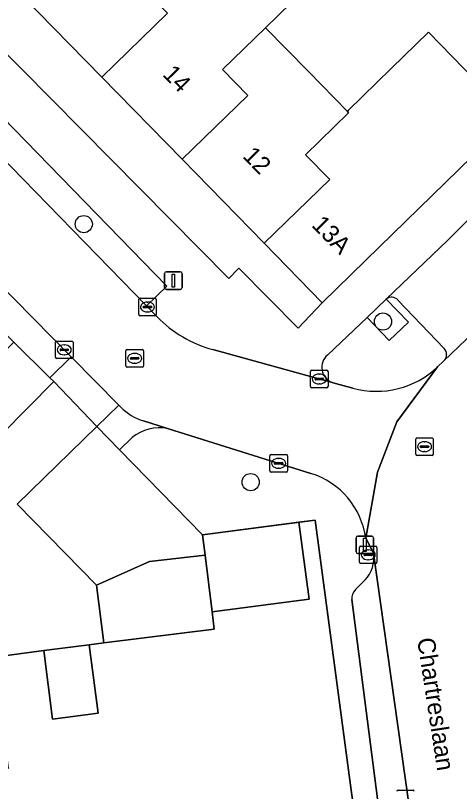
# Model space of a CAD drawing. Extents: x 158472 to 159562, y 388525 to 389606.
# Drawn here: x 159282.6 to 159307.89, y 389100.93 to 389145.17 of the extents above; entities that cross this region are included whole.
import ezdxf

# ---------------------------------------------------------------- set-up
doc = ezdxf.new("R2010")
doc.units = 0
for name, color, linetype in [('IMGEO_Boom', 7, 'Continuous'), ('IMGEO_Erf', 7, 'Continuous'), ('IMGEO_Groenvoorziening', 7, 'Continuous'), ('IMGEO_Kolk', 7, 'Continuous'), ('IMGEO_Lichtmast', 7, 'Continuous'), ('IMGEO_Muur', 7, 'Continuous'), ('IMGEO_Openbare_ruimte_label', 7, 'Continuous'), ('IMGEO_Pand', 7, 'Continuous'), ('IMGEO_Pand_nummerreeks', 7, 'Continuous'), ('IMGEO_Parkeervlak_open', 7, 'Continuous'), ('IMGEO_Rijbaan_lokaal_open', 7, 'Continuous'), ('IMGEO_Rioolput', 7, 'Continuous'), ('IMGEO_Voetpad_open', 7, 'Continuous')]:
    doc.layers.add(name, color=color, linetype=linetype)

msp = doc.modelspace()

# ---------------------------------------------------------------- linework, layer by layer
at = {"layer": 'IMGEO_Boom'}
for centre in [(159286.483, 389133.276), (159303.53, 389127.72), (159295.993, 389118.568)]:
    msp.add_circle(centre, 0.489, dxfattribs=at)
at = {"layer": 'IMGEO_Erf'}
msp.add_lwpolyline([(159282.949, 389146.326), (159278.276, 389151.11), (159276.97, 389149.834), (159276.899, 389149.906), (159272.233, 389154.682), (159275.652, 389158.022), (159274.558, 389159.143), (159270.878, 389155.475), (159269.734, 389154.335), (159270.372, 389153.686), (159275.638, 389148.331), (159276.226, 389148.913), (159294.758, 389130.181), (159295.317, 389130.763), (159298.704, 389127.352), (159300.076, 389128.793), (159296.764, 389132.184), (159292.088, 389136.97), (159287.519, 389141.648)], close=True, dxfattribs=at)
for points in [[(159299.049, 389146.624), (159296.844, 389144.473), (159299.291, 389141.968), (159301.505, 389139.702), (159301.553, 389139.749), (159303.999, 389142.138), (159306.118, 389144.208), (159310.864, 389139.348), (159318.689, 389147.057)], [(159301.827, 389100.202), (159301.721, 389100.998), (159299.663, 389116.405), (159298.742, 389116.284), (159299.32, 389111.898), (159293.791, 389111.17), (159293.913, 389110.183), (159287.628, 389109.407), (159286.799, 389109.3), (159287.304, 389105.398), (159284.711, 389105.062), (159284.206, 389108.964), (159281.371, 389108.597), (159282.181, 389102.243), (159278.499, 389101.773), (159274.829, 389101.305), (159274.019, 389107.66), (159271.093, 389107.218), (159271.867, 389100.924)]]:
    msp.add_lwpolyline(points, dxfattribs=at)
at = {"layer": 'IMGEO_Groenvoorziening'}
msp.add_lwpolyline([(159303.723, 389129.005), (159302.622, 389127.957), (159303.877, 389126.639), (159304.979, 389127.688)], close=True, dxfattribs=at)
at = {"layer": 'IMGEO_Kolk'}
for p, q in [((159289.613, 389128.125), (159289.613, 389128.977)), ((159289.688, 389129.051), (159290.54, 389129.051)), ((159290.101, 389128.831), (159290.126, 389128.831)), ((159290.614, 389128.977), (159290.614, 389128.125)), ((159289.872, 389128.545), (159289.872, 389128.557)), ((159290.31, 389128.508), (159289.912, 389128.508)), ((159289.915, 389128.594), (159290.313, 389128.594)), ((159290.124, 389128.271), (159290.099, 389128.271)), ((159290.356, 389128.557), (159290.356, 389128.545)), ((159290.54, 389128.051), (159289.688, 389128.051)), ((159284.872, 389125.685), (159284.872, 389126.537)), ((159284.947, 389126.611), (159285.799, 389126.611)), ((159285.873, 389126.537), (159285.873, 389125.685)), ((159285.131, 389126.105), (159285.131, 389126.117)), ((159285.569, 389126.068), (159285.171, 389126.068)), ((159285.174, 389126.154), (159285.572, 389126.154)), ((159285.36, 389126.391), (159285.385, 389126.391)), ((159285.615, 389126.117), (159285.615, 389126.105)), ((159285.383, 389125.831), (159285.358, 389125.831)), ((159285.799, 389125.611), (159284.947, 389125.611)), ((159299.401, 389124.022), (159299.401, 389124.874)), ((159299.476, 389124.948), (159300.328, 389124.948)), ((159300.402, 389124.874), (159300.402, 389124.022)), ((159299.66, 389124.442), (159299.66, 389124.454)), ((159300.098, 389124.405), (159299.7, 389124.405)), ((159299.703, 389124.491), (159300.101, 389124.491)), ((159299.889, 389124.728), (159299.914, 389124.728)), ((159300.144, 389124.454), (159300.144, 389124.442)), ((159300.328, 389123.948), (159299.476, 389123.948)), ((159299.912, 389124.168), (159299.887, 389124.168)), ((159297.088, 389119.214), (159297.088, 389120.066)), ((159297.163, 389120.14), (159298.015, 389120.14)), ((159297.576, 389119.92), (159297.601, 389119.92)), ((159298.089, 389120.066), (159298.089, 389119.214)), ((159297.347, 389119.634), (159297.347, 389119.646)), ((159297.785, 389119.597), (159297.387, 389119.597)), ((159297.39, 389119.683), (159297.788, 389119.683)), ((159297.831, 389119.646), (159297.831, 389119.634)), ((159298.015, 389119.14), (159297.163, 389119.14)), ((159297.599, 389119.36), (159297.574, 389119.36)), ((159302.19, 389113.997), (159302.19, 389114.849)), ((159302.265, 389114.923), (159303.117, 389114.923)), ((159302.678, 389114.703), (159302.703, 389114.703)), ((159303.191, 389114.849), (159303.191, 389113.997)), ((159302.449, 389114.417), (159302.449, 389114.429)), ((159302.887, 389114.38), (159302.489, 389114.38)), ((159302.492, 389114.466), (159302.89, 389114.466)), ((159302.701, 389114.143), (159302.676, 389114.143)), ((159302.933, 389114.429), (159302.933, 389114.417)), ((159303.117, 389113.923), (159302.265, 389113.923)), ((159304.391, 389101.006), (159305.243, 389101.006))]:
    msp.add_line(p, q, dxfattribs=at)
for points in [[(159289.613, 389128.125), (159289.613, 389128.977)], [(159289.688, 389129.051), (159290.54, 389129.051)], [(159290.614, 389128.977), (159290.614, 389128.125)], [(159290.54, 389128.051), (159289.688, 389128.051)], [(159284.872, 389125.685), (159284.872, 389126.537)], [(159284.947, 389126.611), (159285.799, 389126.611)], [(159285.873, 389126.537), (159285.873, 389125.685)], [(159285.799, 389125.611), (159284.947, 389125.611)], [(159299.401, 389124.022), (159299.401, 389124.874)], [(159299.476, 389124.948), (159300.328, 389124.948)], [(159300.402, 389124.874), (159300.402, 389124.022)], [(159300.328, 389123.948), (159299.476, 389123.948)], [(159297.088, 389119.214), (159297.088, 389120.066)], [(159297.163, 389120.14), (159298.015, 389120.14)], [(159298.089, 389120.066), (159298.089, 389119.214)], [(159298.015, 389119.14), (159297.163, 389119.14)], [(159302.19, 389113.997), (159302.19, 389114.849)], [(159302.265, 389114.923), (159303.117, 389114.923)], [(159303.191, 389114.849), (159303.191, 389113.997)], [(159303.117, 389113.923), (159302.265, 389113.923)], [(159304.391, 389101.006), (159305.243, 389101.006)]]:
    msp.add_lwpolyline(points, dxfattribs=at)
for centre, radius, start, end in [((159289.69, 389128.975), 0.0765, 91.552, 178.448), ((159289.69, 389128.975), 0.0765, 91.552, 178.448), ((159290.538, 389128.975), 0.0765, 1.552, 88.448), ((159290.538, 389128.975), 0.0765, 1.552, 88.448), ((159289.912, 389128.554), 0.0403, 85.8775, 175.7526), ((159289.909, 389128.544), 0.0366, 178.938, 274.7102), ((159290.313, 389128.551), 0.043, 264.8664, 352.4533), ((159290.317, 389128.556), 0.0386, 1.7309, 96.639), ((159289.69, 389128.127), 0.0765, 181.552, 268.448), ((159289.69, 389128.127), 0.0765, 181.552, 268.448), ((159290.538, 389128.127), 0.0765, 271.552, 358.448), ((159290.538, 389128.127), 0.0765, 271.552, 358.448), ((159284.949, 389126.535), 0.0765, 91.552, 178.448), ((159284.949, 389126.535), 0.0765, 91.552, 178.448), ((159285.797, 389126.535), 0.0765, 1.552, 88.448), ((159285.797, 389126.535), 0.0765, 1.552, 88.448), ((159285.171, 389126.114), 0.0403, 85.8775, 175.7526), ((159285.168, 389126.104), 0.0366, 178.938, 274.7102), ((159285.572, 389126.111), 0.043, 264.8664, 352.4533), ((159285.576, 389126.116), 0.0386, 1.7309, 96.639), ((159284.949, 389125.687), 0.0765, 181.552, 268.448), ((159284.949, 389125.687), 0.0765, 181.552, 268.448), ((159285.797, 389125.687), 0.0765, 271.552, 358.448), ((159285.797, 389125.687), 0.0765, 271.552, 358.448), ((159299.478, 389124.872), 0.0765, 91.552, 178.448), ((159299.478, 389124.872), 0.0765, 91.552, 178.448), ((159300.326, 389124.872), 0.0765, 1.552, 88.448), ((159300.326, 389124.872), 0.0765, 1.552, 88.448), ((159299.7, 389124.451), 0.0403, 85.8775, 175.7526), ((159299.697, 389124.441), 0.0366, 178.938, 274.7102), ((159300.101, 389124.448), 0.043, 264.8664, 352.4533), ((159300.105, 389124.453), 0.0386, 1.7309, 96.639), ((159299.478, 389124.024), 0.0765, 181.552, 268.448), ((159299.478, 389124.024), 0.0765, 181.552, 268.448), ((159300.326, 389124.024), 0.0765, 271.552, 358.448), ((159300.326, 389124.024), 0.0765, 271.552, 358.448), ((159297.165, 389120.064), 0.0765, 91.552, 178.448), ((159297.165, 389120.064), 0.0765, 91.552, 178.448), ((159298.013, 389120.064), 0.0765, 1.552, 88.448), ((159298.013, 389120.064), 0.0765, 1.552, 88.448), ((159297.387, 389119.643), 0.0403, 85.8775, 175.7526), ((159297.384, 389119.633), 0.0366, 178.938, 274.7102), ((159297.788, 389119.64), 0.043, 264.8664, 352.4533), ((159297.792, 389119.645), 0.0386, 1.7309, 96.639), ((159297.165, 389119.216), 0.0765, 181.552, 268.448), ((159297.165, 389119.216), 0.0765, 181.552, 268.448), ((159298.013, 389119.216), 0.0765, 271.552, 358.448), ((159298.013, 389119.216), 0.0765, 271.552, 358.448), ((159302.267, 389114.847), 0.0765, 91.552, 178.448), ((159302.267, 389114.847), 0.0765, 91.552, 178.448), ((159303.115, 389114.847), 0.0765, 1.552, 88.448), ((159303.115, 389114.847), 0.0765, 1.552, 88.448), ((159302.489, 389114.426), 0.0403, 85.8775, 175.7526), ((159302.486, 389114.416), 0.0366, 178.938, 274.7102), ((159302.89, 389114.423), 0.043, 264.8664, 352.4533), ((159302.894, 389114.428), 0.0386, 1.7309, 96.639), ((159302.267, 389113.999), 0.0765, 181.552, 268.448), ((159302.267, 389113.999), 0.0765, 181.552, 268.448), ((159303.115, 389113.999), 0.0765, 271.552, 358.448), ((159303.115, 389113.999), 0.0765, 271.552, 358.448), ((159304.393, 389100.93), 0.0765, 91.552, 178.448), ((159304.393, 389100.93), 0.0765, 91.552, 178.448), ((159305.241, 389100.93), 0.0765, 1.552, 88.448), ((159305.241, 389100.93), 0.0765, 1.552, 88.448)]:
    msp.add_arc(centre, radius, start, end, dxfattribs=at)
for centre, major_axis, ratio, start_param, end_param in [((159290.1, 389128.551), (-0.387, 0.002), 0.722429, 4.712389, 7.853982), ((159290.125, 389128.551), (-0.39, 0.002), 0.717154, 1.570796, 4.712389), ((159285.359, 389126.111), (-0.387, 0.002), 0.722429, 4.712389, 7.853982), ((159285.384, 389126.111), (-0.39, 0.002), 0.717154, 1.570796, 4.712389), ((159299.888, 389124.448), (-0.387, 0.002), 0.722429, 4.712389, 7.853982), ((159299.913, 389124.448), (-0.39, 0.002), 0.717154, 1.570796, 4.712389), ((159297.575, 389119.64), (-0.387, 0.002), 0.722429, 4.712389, 7.853982), ((159297.6, 389119.64), (-0.39, 0.002), 0.717154, 1.570796, 4.712389), ((159302.677, 389114.423), (-0.387, 0.002), 0.722429, 4.712389, 7.853982), ((159302.702, 389114.423), (-0.39, 0.002), 0.717154, 1.570796, 4.712389)]:
    msp.add_ellipse(centre, major_axis=major_axis, ratio=ratio, start_param=start_param, end_param=end_param, dxfattribs=at)
at = {"layer": 'IMGEO_Lichtmast'}
for p, q in [((159291.193, 389130.556), (159291.983, 389130.556)), ((159291.983, 389130.556), (159291.193, 389130.556)), ((159291.093, 389129.656), (159291.093, 389130.456)), ((159291.093, 389130.456), (159291.093, 389129.656)), ((159292.083, 389130.456), (159292.083, 389129.656)), ((159292.083, 389129.656), (159292.083, 389130.456)), ((159291.983, 389129.556), (159291.193, 389129.556)), ((159291.193, 389129.556), (159291.983, 389129.556)), ((159302.098, 389115.495), (159302.888, 389115.495)), ((159302.888, 389115.495), (159302.098, 389115.495)), ((159301.998, 389114.595), (159301.998, 389115.395)), ((159301.998, 389115.395), (159301.998, 389114.595)), ((159302.988, 389115.395), (159302.988, 389114.595)), ((159302.988, 389114.595), (159302.988, 389115.395)), ((159302.888, 389114.495), (159302.098, 389114.495)), ((159302.098, 389114.495), (159302.888, 389114.495))]:
    msp.add_line(p, q, dxfattribs=at)
for points in [[(159291.513, 389130.431), (159291.663, 389130.431), (159291.663, 389129.681), (159291.513, 389129.681), (159291.513, 389130.431)], [(159302.418, 389115.37), (159302.568, 389115.37), (159302.568, 389114.62), (159302.418, 389114.62), (159302.418, 389115.37)]]:
    msp.add_lwpolyline(points, dxfattribs=at)
for centre, start, end in [((159291.193, 389130.456), 90, 180), ((159291.193, 389130.456), 90, 180), ((159291.983, 389130.456), 0, 90), ((159291.983, 389130.456), 360, 90), ((159291.193, 389129.656), 180, 270), ((159291.193, 389129.656), 180, 270), ((159291.983, 389129.656), 270, 0), ((159291.983, 389129.656), 270, 0), ((159302.098, 389115.395), 90, 180), ((159302.098, 389115.395), 90, 180), ((159302.888, 389115.395), 0, 90), ((159302.888, 389115.395), 360, 90), ((159302.098, 389114.595), 180, 270), ((159302.098, 389114.595), 180, 270), ((159302.888, 389114.595), 270, 0), ((159302.888, 389114.595), 270, 0)]:
    msp.add_arc(centre, 0.1, start, end, dxfattribs=at)
at = {"layer": 'IMGEO_Muur'}
msp.add_lwpolyline([(159293.249, 389115.56), (159299.663, 389116.405), (159301.721, 389100.998)], dxfattribs=at)
at = {"layer": 'IMGEO_Pand'}
for points in [[(159282.949, 389146.326), (159287.519, 389141.648), (159291.255, 389145.294), (159289.832, 389146.751), (159292.282, 389149.142), (159287.72, 389153.812), (159285.269, 389151.42), (159286.685, 389149.972)], [(159292.282, 389149.142), (159289.832, 389146.751), (159291.255, 389145.294), (159287.519, 389141.648), (159292.088, 389136.97), (159295.825, 389140.616), (159294.393, 389142.082), (159296.844, 389144.473), (159299.049, 389146.624), (159294.491, 389151.297)], [(159301.505, 389139.702), (159299.291, 389141.968), (159296.844, 389144.473), (159294.393, 389142.082), (159295.825, 389140.616), (159292.088, 389136.97), (159296.764, 389132.184), (159300.497, 389135.827), (159299.127, 389137.23), (159301.575, 389139.619)], [(159310.864, 389139.348), (159306.118, 389144.208), (159303.999, 389142.138), (159301.553, 389139.749), (159301.505, 389139.702), (159301.575, 389139.619), (159299.127, 389137.23), (159300.497, 389135.827), (159296.764, 389132.184), (159300.076, 389128.793), (159302.556, 389131.215), (159308.607, 389137.127), (159308.754, 389137.27)], [(159278.062, 389122.068), (159280.331, 389119.821), (159284.769, 389124.303), (159284.556, 389124.514), (159282.5, 389126.55)], [(159293.392, 389114.403), (159293.249, 389115.56), (159288.52, 389120.413), (159287.229, 389121.738), (159282.691, 389117.317), (159287.201, 389112.688), (159290.223, 389114.036)], [(159298.742, 389116.284), (159293.249, 389115.56), (159293.392, 389114.403), (159293.791, 389111.17), (159299.32, 389111.898)], [(159293.392, 389114.403), (159290.223, 389114.036), (159287.201, 389112.688), (159287.628, 389109.407), (159293.913, 389110.183), (159293.791, 389111.17)], [(159286.799, 389109.3), (159284.206, 389108.964), (159284.711, 389105.062), (159287.304, 389105.398)]]:
    msp.add_lwpolyline(points, close=True, dxfattribs=at)
at = {"layer": 'IMGEO_Parkeervlak_open'}
for points in [[(159290.054, 389128.615), (159291.21, 389129.739), (159269.12, 389152.455), (159267.931, 389151.3), (159268.262, 389151.025)], [(159285.771, 389125.704), (159279.239, 389132.342), (159269.614, 389142.295), (159268.315, 389141.071), (159268.453, 389140.93), (159273.586, 389135.729), (159280.23, 389128.797), (159282.5, 389126.55), (159284.556, 389124.514)]]:
    msp.add_lwpolyline(points, close=True, dxfattribs=at)
for points in [[(159316.543, 389141.713), (159307.234, 389132.353), (159303.723, 389129.005)], [(159307.009, 389125.483), (159320.223, 389138.119)], [(159304.384, 389128.949), (159307.02, 389126.184)], [(159306.789, 389087.554), (159302.993, 389114.523)], [(159302.522, 389112.988), (159301.971, 389112.441)], [(159301.759, 389111.87), (159304.603, 389089.745)]]:
    msp.add_lwpolyline(points, dxfattribs=at)
for centre, radius, start, end in [((159304.022, 389128.603), 0.501, 43.725, 126.5899), ((159306.655, 389125.839), 0.502, 314.8502, 43.3518), ((159301.098, 389114.265), 1.913, 318.1267, 7.757), ((159302.39, 389111.961), 0.637, 131.0882, 188.1741)]:
    msp.add_arc(centre, radius, start, end, dxfattribs=at)
at = {"layer": 'IMGEO_Rijbaan_lokaal_open'}
for points in [[(159290.663, 389127.989), (159290.054, 389128.615), (159268.262, 389151.025), (159267.931, 389151.3)], [(159264.271, 389147.821), (159265.265, 389146.793), (159269.614, 389142.295), (159279.239, 389132.342), (159285.771, 389125.704), (159288.474, 389122.958), (159288.59, 389122.84)], [(159310.827, 389121.693), (159323.83, 389134.412), (159320.223, 389138.119), (159307.009, 389125.483), (159306.646, 389125.137), (159304.331, 389122.011), (159303.224, 389119.129), (159302.549, 389115.364), (159302.993, 389114.523), (159306.789, 389087.554), (159306.827, 389087.311)], [(159301.82, 389123.923), (159300.829, 389124.196), (159300.635, 389124.249), (159293.829, 389126.121)], [(159302.549, 389115.364), (159303.224, 389119.129), (159304.331, 389122.011), (159306.646, 389125.137)], [(159259.231, 389099.006), (159262.017, 389096.136), (159262.888, 389095.239), (159268.039, 389100.453), (159267.265, 389106.747), (159271.093, 389107.218), (159274.019, 389107.66), (159277.689, 389108.128), (159281.371, 389108.597), (159284.206, 389108.964), (159286.799, 389109.3), (159287.628, 389109.407), (159287.201, 389112.688), (159282.691, 389117.317), (159287.229, 389121.738), (159284.769, 389124.303), (159280.331, 389119.821), (159278.062, 389122.068), (159275.792, 389124.315), (159271.341, 389119.919), (159268.649, 389117.287), (159265.954, 389114.652), (159262.011, 389110.777), (159259.499, 389108.288)], [(159289.878, 389122.053), (159291.259, 389121.62), (159299.424, 389119.064)]]:
    msp.add_lwpolyline(points, dxfattribs=at)
for centre, radius, start, end in [((159295.691, 389132.894), 7.024, 224.2894, 254.6278), ((159303.16, 389128.797), 5.054, 254.6301, 313.6099), ((159290.8, 389125.009), 3.096, 224.4662, 252.6819), ((159298.079, 389114.758), 4.511, 7.7205, 72.648)]:
    msp.add_arc(centre, radius, start, end, dxfattribs=at)
at = {"layer": 'IMGEO_Rioolput'}
for p, q in [((159288.959, 389126.124), (159289.811, 389126.124)), ((159288.884, 389125.198), (159288.884, 389126.05)), ((159289.143, 389125.618), (159289.143, 389125.63)), ((159289.186, 389125.667), (159289.584, 389125.667)), ((159289.372, 389125.904), (159289.397, 389125.904)), ((159289.627, 389125.63), (159289.627, 389125.618)), ((159289.885, 389126.05), (159289.885, 389125.198)), ((159289.581, 389125.581), (159289.183, 389125.581)), ((159289.395, 389125.344), (159289.37, 389125.344)), ((159289.811, 389125.124), (159288.959, 389125.124)), ((159305.4, 389120.159), (159305.4, 389121.011)), ((159305.475, 389121.085), (159306.327, 389121.085)), ((159305.888, 389120.865), (159305.913, 389120.865)), ((159306.401, 389121.011), (159306.401, 389120.159)), ((159305.659, 389120.579), (159305.659, 389120.591)), ((159306.097, 389120.542), (159305.699, 389120.542)), ((159305.702, 389120.628), (159306.1, 389120.628)), ((159305.911, 389120.305), (159305.886, 389120.305)), ((159306.143, 389120.591), (159306.143, 389120.579)), ((159306.327, 389120.085), (159305.475, 389120.085))]:
    msp.add_line(p, q, dxfattribs=at)
for points in [[(159288.959, 389126.124), (159289.811, 389126.124)], [(159288.884, 389125.198), (159288.884, 389126.05)], [(159289.885, 389126.05), (159289.885, 389125.198)], [(159289.811, 389125.124), (159288.959, 389125.124)], [(159305.4, 389120.159), (159305.4, 389121.011)], [(159305.475, 389121.085), (159306.327, 389121.085)], [(159306.401, 389121.011), (159306.401, 389120.159)], [(159306.327, 389120.085), (159305.475, 389120.085)]]:
    msp.add_lwpolyline(points, dxfattribs=at)
for centre, radius, start, end in [((159288.961, 389126.048), 0.0765, 91.552, 178.448), ((159288.961, 389126.048), 0.0765, 91.552, 178.448), ((159289.809, 389126.048), 0.0765, 1.552, 88.448), ((159289.809, 389126.048), 0.0765, 1.552, 88.448), ((159289.183, 389125.627), 0.0403, 85.8775, 175.7526), ((159289.18, 389125.617), 0.0366, 178.938, 274.7102), ((159289.584, 389125.624), 0.043, 264.8664, 352.4533), ((159289.588, 389125.629), 0.0386, 1.7309, 96.639), ((159288.961, 389125.2), 0.0765, 181.552, 268.448), ((159288.961, 389125.2), 0.0765, 181.552, 268.448), ((159289.809, 389125.2), 0.0765, 271.552, 358.448), ((159289.809, 389125.2), 0.0765, 271.552, 358.448), ((159305.477, 389121.009), 0.0765, 91.552, 178.448), ((159305.477, 389121.009), 0.0765, 91.552, 178.448), ((159306.325, 389121.009), 0.0765, 1.552, 88.448), ((159306.325, 389121.009), 0.0765, 1.552, 88.448), ((159305.699, 389120.588), 0.0403, 85.8775, 175.7526), ((159305.696, 389120.578), 0.0366, 178.938, 274.7102), ((159306.1, 389120.585), 0.043, 264.8664, 352.4533), ((159306.104, 389120.59), 0.0386, 1.7309, 96.639), ((159305.477, 389120.161), 0.0765, 181.552, 268.448), ((159305.477, 389120.161), 0.0765, 181.552, 268.448), ((159306.325, 389120.161), 0.0765, 271.552, 358.448), ((159306.325, 389120.161), 0.0765, 271.552, 358.448)]:
    msp.add_arc(centre, radius, start, end, dxfattribs=at)
for centre, major_axis, ratio, start_param, end_param in [((159289.371, 389125.624), (-0.387, 0.002), 0.722429, 4.712389, 7.853982), ((159289.396, 389125.624), (-0.39, 0.002), 0.717154, 1.570796, 4.712389), ((159305.887, 389120.585), (-0.387, 0.002), 0.722429, 4.712389, 7.853982), ((159305.912, 389120.585), (-0.39, 0.002), 0.717154, 1.570796, 4.712389)]:
    msp.add_ellipse(centre, major_axis=major_axis, ratio=ratio, start_param=start_param, end_param=end_param, dxfattribs=at)
at = {"layer": 'IMGEO_Voetpad_open'}
for points in [[(159389.563, 389152.562), (159392.732, 389156.452), (159392.324, 389159.799), (159387.751, 389153.909), (159386.012, 389153.704), (159386.045, 389152.845), (159359.716, 389149.449), (159359.524, 389150.369), (159338.251, 389147.617), (159338.414, 389146.587), (159324.315, 389144.642), (159321.952, 389146.346), (159318.689, 389147.057), (159310.864, 389139.348), (159308.754, 389137.27), (159308.607, 389137.127), (159302.556, 389131.215), (159300.076, 389128.793), (159298.704, 389127.352), (159295.317, 389130.763), (159294.758, 389130.181), (159276.226, 389148.913)], [(159276.226, 389148.913), (159275.638, 389148.331), (159270.372, 389153.686), (159269.12, 389152.455), (159291.21, 389129.739), (159290.054, 389128.615), (159290.663, 389127.989)], [(159300.371, 389125.809), (159302.622, 389127.957), (159303.723, 389129.005), (159307.234, 389132.353), (159316.543, 389141.713), (159316.598, 389141.768), (159318.045, 389143.202)], [(159303.723, 389129.005), (159304.979, 389127.688), (159303.877, 389126.639), (159302.622, 389127.957), (159300.371, 389125.809)], [(159307.02, 389126.184), (159304.384, 389128.949)], [(159293.829, 389126.121), (159300.635, 389124.249)], [(159306.646, 389125.137), (159307.009, 389125.483)], [(159300.635, 389124.249), (159300.829, 389124.196), (159301.82, 389123.923)], [(159288.59, 389122.84), (159288.474, 389122.958), (159287.229, 389121.738), (159288.52, 389120.413), (159289.238, 389121.112)], [(159291.259, 389121.62), (159289.878, 389122.053)], [(159299.424, 389119.064), (159291.259, 389121.62)], [(159289.238, 389121.112), (159288.52, 389120.413), (159293.249, 389115.56), (159298.742, 389116.284), (159299.663, 389116.405), (159301.721, 389100.998), (159301.827, 389100.202), (159303.033, 389091.145), (159304.086, 389083.285), (159306.416, 389083.526)], [(159302.993, 389114.523), (159302.549, 389115.364)], [(159301.971, 389112.441), (159302.522, 389112.988)], [(159304.603, 389089.745), (159301.759, 389111.87)]]:
    msp.add_lwpolyline(points, dxfattribs=at)
msp.add_lwpolyline([(159287.229, 389121.738), (159288.474, 389122.958), (159285.771, 389125.704), (159284.556, 389124.514), (159284.769, 389124.303)], close=True, dxfattribs=at)
for centre, radius, start, end in [((159304.022, 389128.603), 0.501, 43.725, 126.5899), ((159295.691, 389132.894), 7.024, 224.2894, 254.6278), ((159306.655, 389125.839), 0.502, 314.8502, 43.3518), ((159300.974, 389125.109), 0.924, 130.7145, 248.4959), ((159300.974, 389125.109), 0.924, 130.7145, 248.4959), ((159303.16, 389128.797), 5.054, 254.6301, 313.6099), ((159290.8, 389125.009), 3.096, 224.4662, 252.6819), ((159290.813, 389119.122), 2.538, 79.8709, 128.3483), ((159290.813, 389119.122), 2.538, 79.8709, 128.3483), ((159298.079, 389114.758), 4.511, 7.7205, 72.648), ((159301.098, 389114.265), 1.913, 318.1267, 7.757), ((159302.39, 389111.961), 0.637, 131.0882, 188.1741)]:
    msp.add_arc(centre, radius, start, end, dxfattribs=at)

# ---------------------------------------------------------------- texts
at = {"layer": 'IMGEO_Openbare_ruimte_label'}
msp.add_text('Chartreslaan', height=1, rotation=278.6809, dxfattribs=at).set_placement((159305.474, 389109.627))
at = {"layer": 'IMGEO_Pand_nummerreeks'}
for s, rotation, p in [('14', 314.3286, (159290.927, 389141.763)), ('12', 314.3295, (159295.489, 389137.104)), ('13A', 314.3295, (159299.423, 389133.177))]:
    msp.add_text(s, height=1, rotation=rotation, dxfattribs=at).set_placement(p)

doc.saveas('drawing.dxf')
